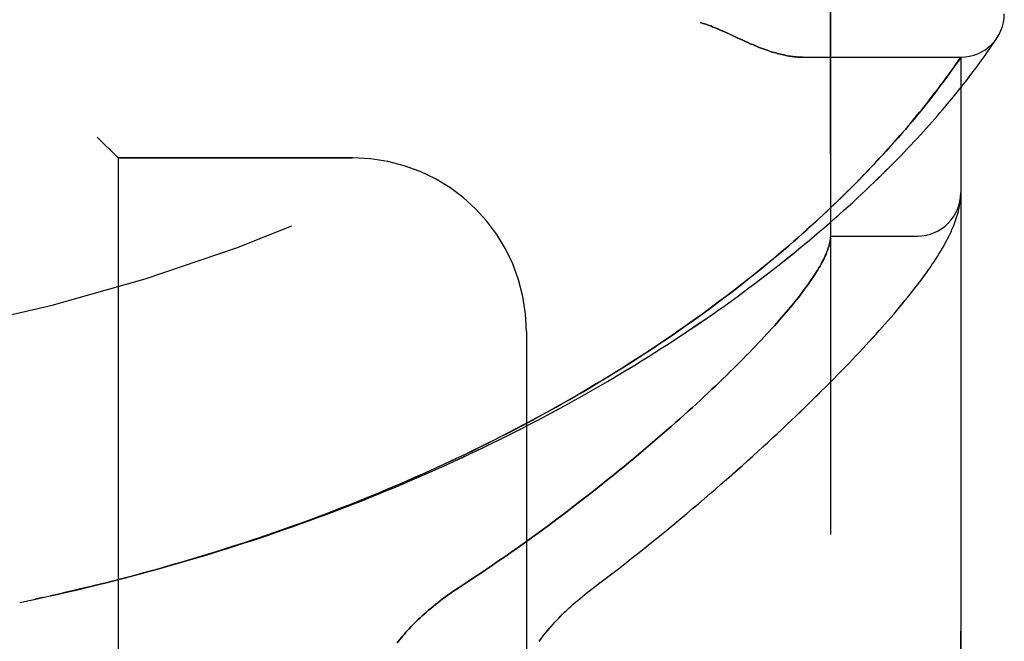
# Model space of a CAD drawing. Header units: inches. Extents: x 0 to 193, y 0 to 125.
# Tile 265 of 278: x 102.199 to 103.616, y 69.645 to 70.54. Entities that reach past the tile are written whole.
import ezdxf

# ---------------------------------------------------------------- set-up
doc = ezdxf.new("R2010")
doc.units = ezdxf.units.IN
doc.header["$LTSCALE"] = 10.635988
doc.header["$MEASUREMENT"] = 0
doc.linetypes.add('HIDDEN', pattern=[0.2, 0.1, -0.1])
doc.layers.add('LEFTHAND_DOOR_ASSEMBLY', color=7, linetype='CONTINUOUS')
doc.layers.add('RIGHTHAND_DOOR_ASSEMBLY', color=7, linetype='CONTINUOUS')

msp = doc.modelspace()

# ---------------------------------------------------------------- linework, layer by layer
at = {"layer": 'LEFTHAND_DOOR_ASSEMBLY', "color": 8, "linetype": 'HIDDEN'}
for p, q in [((103.3656, 68.2194), (103.3656, 70.8619)), ((103.6038, 70.5116), (103.6058, 70.5146)), ((103.6055, 70.5142), (103.6052, 70.5137)), ((103.6055, 70.5142), (103.6058, 70.5146)), ((103.2311, 70.5137), (103.2393, 70.51)), ((103.595, 70.4984), (103.5978, 70.5025)), ((103.5978, 70.5025), (103.6001, 70.5059)), ((103.6001, 70.5059), (103.602, 70.5087)), ((103.602, 70.5087), (103.6038, 70.5116)), ((103.3251, 70.4857), (103.5531, 70.4857)), ((103.5477, 70.4778), (103.5531, 70.4857)), ((103.5531, 68.5957), (103.5531, 70.4857)), ((103.5851, 70.4842), (103.588, 70.4882)), ((103.588, 70.4882), (103.5906, 70.4919)), ((103.5906, 70.4919), (103.5929, 70.4953)), ((103.5929, 70.4953), (103.595, 70.4984)), ((103.5418, 70.4694), (103.5446, 70.4733)), ((103.5446, 70.4733), (103.5477, 70.4778)), ((103.5749, 70.4702), (103.5786, 70.4752)), ((103.5786, 70.4752), (103.582, 70.4799)), ((103.582, 70.4799), (103.5851, 70.4842)), ((103.5316, 70.4553), (103.5353, 70.4603)), ((103.5353, 70.4603), (103.5387, 70.465)), ((103.5387, 70.465), (103.5418, 70.4694)), ((103.562, 70.4532), (103.5667, 70.4592)), ((103.5667, 70.4592), (103.571, 70.4649)), ((103.571, 70.4649), (103.5749, 70.4702)), ((103.519, 70.4383), (103.5235, 70.4443)), ((103.5235, 70.4443), (103.5277, 70.4499)), ((103.5277, 70.4499), (103.5316, 70.4553)), ((103.5517, 70.4401), (103.5571, 70.4468)), ((103.5571, 70.4468), (103.562, 70.4532)), ((103.5091, 70.4255), (103.5125, 70.4299)), ((103.5125, 70.4299), (103.5158, 70.4342)), ((103.5158, 70.4342), (103.519, 70.4383)), ((103.546, 70.433), (103.5517, 70.4401)), ((103.4978, 70.4114), (103.5017, 70.4162)), ((103.5017, 70.4162), (103.5055, 70.4209)), ((103.5055, 70.4209), (103.5091, 70.4255)), ((103.4851, 70.3958), (103.4895, 70.4012)), ((103.4895, 70.4012), (103.4938, 70.4063)), ((103.4938, 70.4063), (103.4978, 70.4114)), ((103.4757, 70.3846), (103.4805, 70.3903)), ((103.4805, 70.3903), (103.4851, 70.3958)), ((103.46, 70.3665), (103.4654, 70.3727)), ((103.4654, 70.3727), (103.4707, 70.3788)), ((103.4707, 70.3788), (103.4757, 70.3846)), ((102.3106, 70.3707), (102.3406, 70.3407)), ((103.4484, 70.3535), (103.4543, 70.3601)), ((103.4543, 70.3601), (103.46, 70.3665)), ((103.4356, 70.3396), (103.4421, 70.3466)), ((103.4421, 70.3466), (103.4484, 70.3535)), ((102.3406, 70.3407), (102.3406, 68.7407)), ((102.6781, 70.3407), (102.3406, 70.3407)), ((103.4217, 70.3248), (103.4288, 70.3323)), ((103.4288, 70.3323), (103.4356, 70.3396)), ((103.5521, 70.2772), (103.5522, 70.2779)), ((103.5522, 70.2779), (103.5523, 70.2787)), ((103.5523, 70.2787), (103.5524, 70.2794)), ((103.5524, 70.2794), (103.5525, 70.2801)), ((103.5525, 70.2807), (103.5526, 70.2814)), ((103.5525, 70.2801), (103.5525, 70.2807)), ((103.5526, 70.2814), (103.5527, 70.2821)), ((103.5527, 70.2821), (103.5528, 70.2828)), ((103.5528, 70.2834), (103.5529, 70.2841)), ((103.5528, 70.2828), (103.5528, 70.2834)), ((103.5529, 70.2848), (103.553, 70.2855)), ((103.5529, 70.2841), (103.5529, 70.2848)), ((103.3656, 70.2282), (103.4906, 70.2282)), ((102.9281, 70.0907), (102.9281, 68.9907)), ((102.2213, 69.7054), (102.2338, 69.7081)), ((102.1991, 69.7007), (102.2106, 69.7031)), ((102.2102, 69.703), (102.2222, 69.7056))]:
    msp.add_line(p, q, dxfattribs=at)
for points in [[(103.1781, 70.5357), (103.1801, 70.5351), (103.1822, 70.5344), (103.1843, 70.5338), (103.1864, 70.533), (103.1886, 70.5323), (103.1909, 70.5315), (103.1932, 70.5306), (103.1957, 70.5296), (103.1984, 70.5286), (103.2012, 70.5274), (103.2041, 70.5261), (103.2073, 70.5247), (103.2107, 70.5232), (103.2144, 70.5215)], [(103.2144, 70.5215), (103.2224, 70.5178), (103.2311, 70.5137)], [(103.2393, 70.51), (103.2431, 70.5083), (103.2467, 70.5066), (103.2502, 70.5051), (103.2536, 70.5037), (103.2568, 70.5023), (103.2599, 70.501), (103.263, 70.4998), (103.2659, 70.4987), (103.2687, 70.4976), (103.2715, 70.4966), (103.2742, 70.4957), (103.2768, 70.4948), (103.2794, 70.4939), (103.2819, 70.4931), (103.2843, 70.4924), (103.2867, 70.4917), (103.289, 70.4911), (103.2913, 70.4905), (103.2935, 70.4899), (103.2957, 70.4894), (103.2978, 70.4889), (103.2999, 70.4884), (103.3019, 70.488), (103.3039, 70.4877), (103.3059, 70.4873), (103.3078, 70.487), (103.3097, 70.4867), (103.3115, 70.4865), (103.3133, 70.4863), (103.3151, 70.4861), (103.3168, 70.486), (103.3186, 70.4859), (103.3202, 70.4858), (103.3219, 70.4857), (103.3235, 70.4857), (103.3251, 70.4857)], [(102.2325, 69.7078), (102.2454, 69.7106), (102.257, 69.7133), (102.2686, 69.7159), (102.2802, 69.7186), (102.2918, 69.7214), (102.3034, 69.7242), (102.315, 69.727), (102.3265, 69.7299), (102.3381, 69.7329), (102.3497, 69.7358), (102.3613, 69.7389), (102.3729, 69.742), (102.3844, 69.7451), (102.396, 69.7483), (102.4075, 69.7515), (102.4191, 69.7548), (102.4306, 69.7581), (102.4421, 69.7615), (102.4537, 69.7649), (102.4652, 69.7683), (102.4767, 69.7719), (102.4882, 69.7754), (102.4996, 69.779), (102.5111, 69.7827), (102.5226, 69.7864), (102.534, 69.7901), (102.5454, 69.7939), (102.5569, 69.7978), (102.5683, 69.8017), (102.5796, 69.8056), (102.591, 69.8096), (102.6024, 69.8137), (102.6137, 69.8177), (102.625, 69.8219), (102.6363, 69.8261), (102.6476, 69.8303), (102.6589, 69.8346), (102.6701, 69.8389), (102.6814, 69.8433), (102.6926, 69.8477), (102.7037, 69.8522), (102.7149, 69.8567), (102.726, 69.8613), (102.7371, 69.8659), (102.7482, 69.8705), (102.7593, 69.8752), (102.7703, 69.88), (102.7813, 69.8848), (102.7923, 69.8896), (102.8032, 69.8945), (102.8141, 69.8995), (102.825, 69.9044), (102.8359, 69.9095), (102.8467, 69.9145), (102.8575, 69.9197), (102.8682, 69.9248), (102.8789, 69.93), (102.8896, 69.9353), (102.9002, 69.9406), (102.9108, 69.9459), (102.9214, 69.9513), (102.9319, 69.9567), (102.9424, 69.9621), (102.9528, 69.9676), (102.9632, 69.9732), (102.9736, 69.9788), (102.9839, 69.9844), (102.9941, 69.99), (103.0043, 69.9957), (103.0145, 70.0014), (103.0246, 70.0072), (103.0346, 70.013), (103.0446, 70.0188), (103.0545, 70.0247), (103.0644, 70.0306), (103.0743, 70.0365), (103.084, 70.0425), (103.0937, 70.0485), (103.1034, 70.0545), (103.113, 70.0605), (103.1225, 70.0666), (103.1319, 70.0727), (103.1413, 70.0788), (103.1506, 70.0849), (103.1599, 70.0911), (103.169, 70.0973), (103.1781, 70.1035), (103.1872, 70.1097), (103.1961, 70.1159), (103.205, 70.1221), (103.2138, 70.1284), (103.2225, 70.1346), (103.2311, 70.1409), (103.2397, 70.1472), (103.2481, 70.1535), (103.2565, 70.1597), (103.2648, 70.166), (103.273, 70.1723), (103.2811, 70.1786), (103.2891, 70.1848), (103.297, 70.1911), (103.3049, 70.1973), (103.3126, 70.2036), (103.3202, 70.2098), (103.3278, 70.216), (103.3352, 70.2222), (103.3426, 70.2284), (103.3498, 70.2345), (103.3569, 70.2407), (103.364, 70.2468), (103.3709, 70.2528), (103.3777, 70.2588), (103.3844, 70.2648), (103.391, 70.2708), (103.3975, 70.2767), (103.4039, 70.2826), (103.4101, 70.2884), (103.4163, 70.2942), (103.4223, 70.2999), (103.4282, 70.3056), (103.4341, 70.3113), (103.4398, 70.3168), (103.4453, 70.3224), (103.4508, 70.3278), (103.4562, 70.3332), (103.4614, 70.3385), (103.4665, 70.3438), (103.4715, 70.349), (103.4764, 70.3541), (103.4812, 70.3592), (103.4859, 70.3642), (103.4905, 70.3691), (103.4949, 70.3739), (103.4993, 70.3787), (103.5035, 70.3833), (103.5076, 70.3879), (103.5116, 70.3925), (103.5155, 70.3969), (103.5193, 70.4012), (103.523, 70.4055), (103.5266, 70.4097), (103.5301, 70.4138), (103.5335, 70.4178), (103.5368, 70.4218), (103.54, 70.4256), (103.546, 70.433)], [(102.2436, 69.7103), (102.2547, 69.7128), (102.2659, 69.7153), (102.277, 69.7179), (102.2881, 69.7205), (102.2992, 69.7232), (102.3103, 69.7259), (102.3214, 69.7287), (102.3326, 69.7315), (102.3437, 69.7344), (102.3548, 69.7373), (102.3658, 69.7402), (102.3769, 69.7432), (102.388, 69.7462), (102.3991, 69.7493), (102.4101, 69.7524), (102.4212, 69.7556), (102.4322, 69.7588), (102.4433, 69.7621), (102.4543, 69.7654), (102.4653, 69.7687), (102.4763, 69.7721), (102.4873, 69.7755), (102.4983, 69.779), (102.5093, 69.7825), (102.5202, 69.7861), (102.5312, 69.7897), (102.5421, 69.7934), (102.553, 69.7971), (102.564, 69.8008), (102.5748, 69.8046), (102.5857, 69.8085), (102.5966, 69.8123), (102.6074, 69.8163), (102.6182, 69.8202), (102.629, 69.8243), (102.6398, 69.8283), (102.6506, 69.8325), (102.6613, 69.8366), (102.6721, 69.8408), (102.6828, 69.8451), (102.6935, 69.8494), (102.7041, 69.8537), (102.7147, 69.8581), (102.7254, 69.8625), (102.7359, 69.867), (102.7465, 69.8715), (102.757, 69.8761), (102.7676, 69.8807), (102.778, 69.8854), (102.7885, 69.8901), (102.7989, 69.8948), (102.8093, 69.8996), (102.8197, 69.9044), (102.83, 69.9093), (102.8403, 69.9142), (102.8506, 69.9192), (102.8608, 69.9242), (102.871, 69.9292), (102.8812, 69.9343), (102.8913, 69.9394), (102.9014, 69.9446), (102.9114, 69.9498), (102.9214, 69.9551), (102.9314, 69.9604), (102.9413, 69.9657), (102.9512, 69.9711), (102.9611, 69.9765), (102.9709, 69.9819), (102.9806, 69.9874), (102.9903, 69.993), (103, 69.9985), (103.0096, 70.0041), (103.0191, 70.0098), (103.0286, 70.0154), (103.0381, 70.0211), (103.0475, 70.0268), (103.0568, 70.0326), (103.0661, 70.0384), (103.0753, 70.0442), (103.0845, 70.0501), (103.0936, 70.056), (103.1027, 70.0619), (103.1117, 70.0678), (103.1206, 70.0738), (103.1295, 70.0797), (103.1383, 70.0857), (103.147, 70.0918), (103.1556, 70.0978), (103.1642, 70.1039), (103.1727, 70.1099), (103.1812, 70.116), (103.1895, 70.1221), (103.1978, 70.1282), (103.206, 70.1344), (103.2142, 70.1405), (103.2222, 70.1466), (103.2302, 70.1528), (103.238, 70.1589), (103.2458, 70.165), (103.2535, 70.1712), (103.2612, 70.1773), (103.2687, 70.1834), (103.2761, 70.1895), (103.2835, 70.1957), (103.2907, 70.2017), (103.2979, 70.2078), (103.3049, 70.2138), (103.3117, 70.2198), (103.3184, 70.2257), (103.325, 70.2314), (103.3313, 70.2371), (103.3375, 70.2427), (103.3434, 70.2481), (103.3492, 70.2534), (103.3548, 70.2586), (103.3602, 70.2636), (103.3654, 70.2686), (103.3705, 70.2734), (103.3754, 70.2782), (103.3802, 70.2828), (103.3849, 70.2874), (103.3894, 70.2919), (103.3939, 70.2963), (103.3982, 70.3006), (103.4023, 70.3048), (103.4064, 70.3089), (103.4104, 70.313), (103.4142, 70.317), (103.4217, 70.3248)], [(103.553, 70.2855), (103.553, 70.2859), (103.553, 70.2863), (103.553, 70.2866), (103.553, 70.287), (103.553, 70.2874), (103.5531, 70.2877), (103.5531, 70.2881), (103.5531, 70.2885), (103.5531, 70.2888), (103.5531, 70.2892), (103.5531, 70.2896), (103.5531, 70.2899)], [(103.0189, 69.7175), (103.0319, 69.7273), (103.0414, 69.7346), (103.0509, 69.7419), (103.0604, 69.7492), (103.0697, 69.7565), (103.079, 69.7638), (103.0882, 69.7711), (103.0973, 69.7784), (103.1063, 69.7856), (103.1153, 69.7929), (103.1241, 69.8001), (103.1329, 69.8073), (103.1416, 69.8145), (103.1502, 69.8216), (103.1587, 69.8288), (103.1672, 69.8359), (103.1755, 69.8429), (103.1837, 69.85), (103.1919, 69.857), (103.1999, 69.8639), (103.2079, 69.8708), (103.2158, 69.8777), (103.2235, 69.8846), (103.2312, 69.8913), (103.2388, 69.8981), (103.2463, 69.9048), (103.2536, 69.9115), (103.2609, 69.9181), (103.2681, 69.9246), (103.2752, 69.9311), (103.2822, 69.9376), (103.2891, 69.944), (103.2959, 69.9504), (103.3026, 69.9567), (103.3092, 69.9629), (103.3157, 69.9691), (103.3221, 69.9753), (103.3285, 69.9814), (103.3347, 69.9874), (103.3408, 69.9934), (103.3469, 69.9993), (103.3528, 70.0052), (103.3587, 70.011), (103.3644, 70.0168), (103.3701, 70.0225), (103.3757, 70.0282), (103.3811, 70.0338), (103.3865, 70.0393), (103.3918, 70.0448), (103.397, 70.0503), (103.4022, 70.0557), (103.4072, 70.061), (103.4122, 70.0663), (103.417, 70.0715), (103.4218, 70.0767), (103.4265, 70.0818), (103.4311, 70.0869), (103.4356, 70.092), (103.44, 70.0969), (103.4444, 70.1019), (103.4487, 70.1068), (103.4529, 70.1116), (103.457, 70.1164), (103.461, 70.1212), (103.465, 70.1259), (103.4688, 70.1305), (103.4726, 70.1352), (103.4764, 70.1397), (103.48, 70.1443), (103.4836, 70.1488), (103.4871, 70.1533), (103.4906, 70.1578), (103.4939, 70.1623), (103.4972, 70.1667), (103.5004, 70.171), (103.5035, 70.1753), (103.5064, 70.1794), (103.5093, 70.1835), (103.5119, 70.1875), (103.5145, 70.1913), (103.517, 70.195), (103.5193, 70.1987), (103.5215, 70.2022), (103.5236, 70.2057), (103.5257, 70.2091), (103.5276, 70.2124), (103.5294, 70.2157), (103.5312, 70.2189), (103.5329, 70.2221), (103.5345, 70.2252), (103.5361, 70.2283), (103.5376, 70.2313), (103.539, 70.2344), (103.5403, 70.2374), (103.5416, 70.2403), (103.5428, 70.2433), (103.5439, 70.2462), (103.545, 70.2491), (103.546, 70.2521), (103.547, 70.255), (103.5479, 70.2578), (103.5487, 70.2607), (103.5495, 70.2636), (103.5501, 70.2664), (103.5507, 70.2692), (103.5513, 70.2719), (103.5517, 70.2746), (103.5521, 70.2772)], [(103.3654, 70.2241), (103.3652, 70.2223), (103.3649, 70.2205), (103.3645, 70.2187), (103.3641, 70.2168), (103.3636, 70.2148), (103.3631, 70.2129), (103.3624, 70.2108), (103.3617, 70.2087), (103.3609, 70.2066), (103.36, 70.2044), (103.3591, 70.2021), (103.3581, 70.1998), (103.357, 70.1975), (103.3559, 70.1951), (103.3546, 70.1927), (103.3533, 70.1902), (103.3519, 70.1876), (103.3505, 70.185), (103.3489, 70.1824), (103.3473, 70.1797), (103.3456, 70.1769), (103.3439, 70.1741), (103.342, 70.1713), (103.3401, 70.1684), (103.3381, 70.1654), (103.336, 70.1624), (103.3339, 70.1593), (103.3316, 70.1562), (103.3293, 70.153), (103.3269, 70.1498), (103.3244, 70.1465), (103.3219, 70.1432), (103.3193, 70.1398), (103.3165, 70.1364), (103.3137, 70.1329), (103.3109, 70.1293), (103.3079, 70.1257), (103.3048, 70.1221), (103.3017, 70.1184), (103.2985, 70.1146), (103.2952, 70.1108), (103.2918, 70.1069), (103.2884, 70.103), (103.2848, 70.099), (103.2812, 70.0949), (103.2774, 70.0908), (103.2736, 70.0867), (103.2697, 70.0825), (103.2657, 70.0782), (103.2616, 70.0739), (103.2575, 70.0695), (103.2532, 70.0651), (103.2489, 70.0606), (103.2444, 70.056), (103.2399, 70.0514), (103.2353, 70.0468), (103.2306, 70.0421), (103.2258, 70.0373), (103.2209, 70.0325), (103.2159, 70.0276), (103.2108, 70.0227), (103.2057, 70.0177), (103.2004, 70.0127), (103.195, 70.0076), (103.1896, 70.0025), (103.184, 69.9973), (103.1784, 69.9921), (103.1727, 69.9868), (103.1668, 69.9815), (103.1609, 69.9761), (103.1549, 69.9707), (103.1488, 69.9652), (103.1426, 69.9597), (103.1363, 69.9541), (103.1299, 69.9485), (103.1234, 69.9428), (103.1168, 69.9371), (103.1101, 69.9314), (103.1033, 69.9256), (103.0964, 69.9198), (103.0895, 69.9139), (103.0824, 69.908), (103.0753, 69.9021), (103.068, 69.8961), (103.0607, 69.8901), (103.0533, 69.8841), (103.0458, 69.878), (103.0382, 69.8719), (103.0305, 69.8658), (103.0227, 69.8597), (103.0149, 69.8535), (103.0069, 69.8474), (102.9989, 69.8412), (102.9908, 69.835), (102.9827, 69.8288), (102.9744, 69.8225), (102.9661, 69.8163), (102.9577, 69.8101), (102.9492, 69.8039), (102.9407, 69.7976), (102.932, 69.7914), (102.9234, 69.7852), (102.9146, 69.779), (102.9058, 69.7728), (102.897, 69.7666), (102.8881, 69.7604), (102.8792, 69.7543), (102.8702, 69.7482), (102.8611, 69.7421), (102.852, 69.7361), (102.8429, 69.7301), (102.8298, 69.7215)], [(103.3656, 70.2272), (103.3656, 70.2269), (103.3656, 70.2266), (103.3656, 70.2262), (103.3655, 70.2259), (103.3655, 70.2255), (103.3655, 70.2251), (103.3654, 70.2246), (103.3654, 70.2241)], [(102.8298, 69.7215), (102.826, 69.7189), (102.8222, 69.7163), (102.8184, 69.7137), (102.8147, 69.711), (102.811, 69.7083), (102.8074, 69.7057), (102.8039, 69.703), (102.8005, 69.7003), (102.7971, 69.6976), (102.7937, 69.6948), (102.7905, 69.6921), (102.7873, 69.6894), (102.7842, 69.6867), (102.7812, 69.684), (102.7782, 69.6813), (102.7753, 69.6786), (102.7725, 69.676), (102.7697, 69.6733), (102.767, 69.6707), (102.7644, 69.668), (102.7619, 69.6654), (102.7595, 69.6628), (102.7571, 69.6602), (102.7548, 69.6577), (102.7525, 69.6551), (102.7504, 69.6526), (102.7483, 69.6501), (102.7462, 69.6476), (102.7442, 69.6451), (102.7423, 69.6427)], [(102.9462, 69.6445), (102.9482, 69.6472), (102.9502, 69.6499), (102.9524, 69.6526), (102.9546, 69.6554), (102.9568, 69.6582), (102.9591, 69.6609), (102.9615, 69.6638), (102.964, 69.6666), (102.9665, 69.6694), (102.9691, 69.6722), (102.9718, 69.6751), (102.9745, 69.678), (102.9773, 69.6808), (102.9802, 69.6837), (102.9831, 69.6866), (102.9861, 69.6894), (102.9892, 69.6923), (102.9923, 69.6952), (102.9955, 69.698), (102.9987, 69.7009), (103.0019, 69.7037), (103.0052, 69.7065), (103.0086, 69.7093), (103.012, 69.712), (103.0154, 69.7148), (103.0189, 69.7175)]]:
    msp.add_lwpolyline(points, dxfattribs=at)
for centre, radius, start, end in [((101.5531, 72.8158), 2.7751, 270, 316.1116), ((103.5531, 70.5482), 0.0625, 270, 360), ((102.6781, 70.0907), 0.25, 0, 90), ((103.4906, 70.2907), 0.0625, 270, 360)]:
    msp.add_arc(centre, radius, start, end, dxfattribs=at)
at = {"layer": 'RIGHTHAND_DOOR_ASSEMBLY', "color": 8, "linetype": 'HIDDEN'}
for p, q in [((103.3656, 70.8619), (103.3656, 68.2194)), ((103.2311, 70.5137), (103.2144, 70.5215)), ((103.6038, 70.5116), (103.6055, 70.5142)), ((103.2393, 70.51), (103.2311, 70.5137)), ((103.595, 70.4984), (103.5978, 70.5025)), ((103.5978, 70.5025), (103.6001, 70.5059)), ((103.6001, 70.5059), (103.602, 70.5087)), ((103.602, 70.5087), (103.6038, 70.5116)), ((103.3251, 70.4857), (103.5531, 70.4857)), ((103.5531, 70.4857), (103.549, 70.4797)), ((103.5531, 70.4857), (103.5531, 68.5957)), ((103.5851, 70.4842), (103.588, 70.4882)), ((103.588, 70.4882), (103.5906, 70.4919)), ((103.5906, 70.4919), (103.5929, 70.4953)), ((103.5929, 70.4953), (103.595, 70.4984)), ((103.5462, 70.4757), (103.5427, 70.4707)), ((103.549, 70.4797), (103.5462, 70.4757)), ((103.5749, 70.4702), (103.5786, 70.4752)), ((103.5786, 70.4752), (103.582, 70.4799)), ((103.582, 70.4799), (103.5851, 70.4842)), ((103.5364, 70.4619), (103.5329, 70.457)), ((103.5397, 70.4665), (103.5364, 70.4619)), ((103.5427, 70.4707), (103.5397, 70.4665)), ((103.562, 70.4532), (103.5667, 70.4592)), ((103.5667, 70.4592), (103.571, 70.4649)), ((103.571, 70.4649), (103.5749, 70.4702)), ((103.5249, 70.4462), (103.5205, 70.4404)), ((103.529, 70.4517), (103.5249, 70.4462)), ((103.5329, 70.457), (103.529, 70.4517)), ((103.5517, 70.4401), (103.5571, 70.4468)), ((103.5571, 70.4468), (103.562, 70.4532)), ((103.5142, 70.4321), (103.5108, 70.4277)), ((103.5174, 70.4363), (103.5142, 70.4321)), ((103.5205, 70.4404), (103.5174, 70.4363)), ((103.546, 70.433), (103.5517, 70.4401)), ((103.5036, 70.4186), (103.4998, 70.4138)), ((103.5073, 70.4232), (103.5036, 70.4186)), ((103.5108, 70.4277), (103.5073, 70.4232)), ((103.4917, 70.4038), (103.4874, 70.3986)), ((103.4958, 70.4089), (103.4917, 70.4038)), ((103.4998, 70.4138), (103.4958, 70.4089)), ((103.4782, 70.3876), (103.4733, 70.3818)), ((103.4829, 70.3932), (103.4782, 70.3876)), ((103.4874, 70.3986), (103.4829, 70.3932)), ((103.4682, 70.3759), (103.4628, 70.3697)), ((103.4733, 70.3818), (103.4682, 70.3759)), ((102.3406, 70.3407), (102.3106, 70.3707)), ((103.4573, 70.3634), (103.4515, 70.3569)), ((103.4628, 70.3697), (103.4573, 70.3634)), ((103.4454, 70.3502), (103.4391, 70.3433)), ((103.4515, 70.3569), (103.4454, 70.3502)), ((102.3406, 70.3407), (102.3406, 68.7407)), ((102.3406, 70.3407), (102.6781, 70.3407)), ((103.4324, 70.3361), (103.4255, 70.3287)), ((103.4391, 70.3433), (103.4324, 70.3361)), ((103.5521, 70.2772), (103.5522, 70.2779)), ((103.5522, 70.2779), (103.5523, 70.2787)), ((103.5523, 70.2787), (103.5524, 70.2794)), ((103.5524, 70.2794), (103.5525, 70.2801)), ((103.5525, 70.2801), (103.5525, 70.2808)), ((103.5527, 70.2824), (103.5528, 70.2831)), ((103.5527, 70.2818), (103.5527, 70.2824)), ((103.5528, 70.2838), (103.5529, 70.2845)), ((103.5528, 70.2831), (103.5528, 70.2838)), ((103.5529, 70.2845), (103.5529, 70.2852)), ((103.3656, 70.2282), (103.4906, 70.2282)), ((102.9281, 70.0907), (102.9281, 68.9907)), ((102.2325, 69.7078), (102.2214, 69.7054)), ((102.1991, 69.7007), (102.2106, 69.7031))]:
    msp.add_line(p, q, dxfattribs=at)
for points in [[(103.2144, 70.5215), (103.2108, 70.5232), (103.2073, 70.5247), (103.2042, 70.5261), (103.2012, 70.5274), (103.1984, 70.5286), (103.1957, 70.5296), (103.1932, 70.5306), (103.1909, 70.5315), (103.1886, 70.5323), (103.1864, 70.533), (103.1843, 70.5338), (103.1822, 70.5344), (103.1801, 70.5351), (103.1781, 70.5357)], [(103.3251, 70.4857), (103.3235, 70.4857), (103.3219, 70.4857), (103.3202, 70.4858), (103.3186, 70.4859), (103.3168, 70.486), (103.3151, 70.4861), (103.3133, 70.4863), (103.3115, 70.4865), (103.3097, 70.4867), (103.3078, 70.487), (103.3059, 70.4873), (103.3039, 70.4877), (103.3019, 70.488), (103.2999, 70.4884), (103.2978, 70.4889), (103.2957, 70.4894), (103.2935, 70.4899), (103.2913, 70.4905), (103.289, 70.4911), (103.2867, 70.4917), (103.2843, 70.4924), (103.2819, 70.4931), (103.2794, 70.4939), (103.2768, 70.4948), (103.2742, 70.4957), (103.2715, 70.4966), (103.2688, 70.4976), (103.2659, 70.4987), (103.263, 70.4998), (103.2599, 70.501), (103.2568, 70.5023), (103.2536, 70.5037), (103.2502, 70.5051), (103.2467, 70.5066), (103.2431, 70.5083), (103.2393, 70.51)], [(102.2325, 69.7078), (102.2454, 69.7106), (102.257, 69.7133), (102.2686, 69.7159), (102.2802, 69.7186), (102.2918, 69.7214), (102.3034, 69.7242), (102.3149, 69.727), (102.3265, 69.7299), (102.3381, 69.7329), (102.3497, 69.7358), (102.3613, 69.7389), (102.3728, 69.742), (102.3844, 69.7451), (102.396, 69.7483), (102.4075, 69.7515), (102.4191, 69.7548), (102.4306, 69.7581), (102.4421, 69.7615), (102.4536, 69.7649), (102.4652, 69.7683), (102.4767, 69.7718), (102.4881, 69.7754), (102.4996, 69.779), (102.5111, 69.7827), (102.5226, 69.7864), (102.534, 69.7901), (102.5454, 69.7939), (102.5568, 69.7978), (102.5682, 69.8017), (102.5796, 69.8056), (102.591, 69.8096), (102.6024, 69.8137), (102.6137, 69.8177), (102.625, 69.8219), (102.6363, 69.8261), (102.6476, 69.8303), (102.6589, 69.8346), (102.6701, 69.8389), (102.6813, 69.8433), (102.6925, 69.8477), (102.7037, 69.8522), (102.7149, 69.8567), (102.726, 69.8613), (102.7371, 69.8659), (102.7482, 69.8705), (102.7593, 69.8752), (102.7703, 69.88), (102.7813, 69.8848), (102.7923, 69.8896), (102.8032, 69.8945), (102.8141, 69.8995), (102.825, 69.9044), (102.8358, 69.9095), (102.8467, 69.9145), (102.8574, 69.9196), (102.8682, 69.9248), (102.8789, 69.93), (102.8896, 69.9353), (102.9002, 69.9405), (102.9108, 69.9459), (102.9214, 69.9513), (102.9319, 69.9567), (102.9424, 69.9621), (102.9528, 69.9676), (102.9632, 69.9732), (102.9735, 69.9787), (102.9838, 69.9844), (102.9941, 69.99), (103.0043, 69.9957), (103.0144, 70.0014), (103.0245, 70.0072), (103.0346, 70.013), (103.0446, 70.0188), (103.0545, 70.0247), (103.0644, 70.0306), (103.0742, 70.0365), (103.084, 70.0425), (103.0937, 70.0484), (103.1033, 70.0545), (103.1129, 70.0605), (103.1224, 70.0666), (103.1319, 70.0727), (103.1413, 70.0788), (103.1506, 70.0849), (103.1598, 70.0911), (103.169, 70.0972), (103.1781, 70.1034), (103.1871, 70.1097), (103.1961, 70.1159), (103.205, 70.1221), (103.2138, 70.1284), (103.2225, 70.1346), (103.2311, 70.1409), (103.2397, 70.1472), (103.2481, 70.1534), (103.2565, 70.1597), (103.2648, 70.166), (103.273, 70.1723), (103.2811, 70.1785), (103.2891, 70.1848), (103.297, 70.1911), (103.3048, 70.1973), (103.3126, 70.2035), (103.3202, 70.2098), (103.3278, 70.216), (103.3352, 70.2222), (103.3425, 70.2284), (103.3498, 70.2345), (103.3569, 70.2406), (103.3639, 70.2467), (103.3709, 70.2528), (103.3777, 70.2588), (103.3844, 70.2648), (103.391, 70.2708), (103.3975, 70.2767), (103.4038, 70.2826), (103.4101, 70.2884), (103.4162, 70.2942), (103.4223, 70.2999), (103.4282, 70.3056), (103.434, 70.3112), (103.4397, 70.3168), (103.4453, 70.3223), (103.4508, 70.3278), (103.4561, 70.3332), (103.4614, 70.3385), (103.4665, 70.3438), (103.4715, 70.349), (103.4764, 70.3541), (103.4812, 70.3592), (103.4859, 70.3641), (103.4905, 70.369), (103.4949, 70.3739), (103.4993, 70.3786), (103.5035, 70.3833), (103.5076, 70.3879), (103.5116, 70.3924), (103.5155, 70.3969), (103.5193, 70.4012), (103.523, 70.4055), (103.5266, 70.4097), (103.5301, 70.4138), (103.5335, 70.4178), (103.5368, 70.4217), (103.54, 70.4256), (103.546, 70.433)], [(103.4255, 70.3287), (103.4182, 70.3211), (103.4144, 70.3172), (103.4106, 70.3132), (103.4066, 70.3091), (103.4025, 70.305), (103.3984, 70.3008), (103.3941, 70.2965), (103.3897, 70.2921), (103.3851, 70.2876), (103.3805, 70.2831), (103.3757, 70.2784), (103.3708, 70.2737), (103.3657, 70.2689), (103.3605, 70.2639), (103.3551, 70.2589), (103.3495, 70.2537), (103.3438, 70.2484), (103.3379, 70.243), (103.3317, 70.2375), (103.3254, 70.2318), (103.3189, 70.2261), (103.3122, 70.2202), (103.3054, 70.2142), (103.2984, 70.2082), (103.2912, 70.2022), (103.284, 70.1961), (103.2766, 70.19), (103.2692, 70.1838), (103.2617, 70.1777), (103.2541, 70.1716), (103.2464, 70.1654), (103.2386, 70.1593), (103.2307, 70.1532), (103.2227, 70.147), (103.2147, 70.1409), (103.2065, 70.1347), (103.1983, 70.1286), (103.19, 70.1225), (103.1817, 70.1164), (103.1732, 70.1103), (103.1647, 70.1042), (103.1561, 70.0982), (103.1475, 70.0921), (103.1388, 70.0861), (103.13, 70.0801), (103.1211, 70.0741), (103.1122, 70.0681), (103.1032, 70.0622), (103.0941, 70.0563), (103.085, 70.0504), (103.0758, 70.0445), (103.0666, 70.0387), (103.0573, 70.0329), (103.048, 70.0271), (103.0386, 70.0214), (103.0291, 70.0157), (103.0196, 70.01), (103.01, 70.0044), (103.0004, 69.9988), (102.9908, 69.9932), (102.9811, 69.9877), (102.9713, 69.9822), (102.9615, 69.9767), (102.9517, 69.9713), (102.9418, 69.966), (102.9318, 69.9606), (102.9219, 69.9553), (102.9118, 69.9501), (102.9018, 69.9448), (102.8917, 69.9397), (102.8816, 69.9345), (102.8714, 69.9294), (102.8612, 69.9244), (102.851, 69.9194), (102.8407, 69.9144), (102.8304, 69.9095), (102.82, 69.9046), (102.8097, 69.8998), (102.7993, 69.895), (102.7889, 69.8902), (102.7784, 69.8855), (102.7679, 69.8809), (102.7574, 69.8762), (102.7468, 69.8717), (102.7363, 69.8671), (102.7257, 69.8627), (102.7151, 69.8582), (102.7044, 69.8538), (102.6938, 69.8495), (102.6831, 69.8452), (102.6724, 69.8409), (102.6616, 69.8367), (102.6509, 69.8326), (102.6401, 69.8284), (102.6293, 69.8244), (102.6185, 69.8203), (102.6077, 69.8164), (102.5968, 69.8124), (102.586, 69.8085), (102.5751, 69.8047), (102.5642, 69.8009), (102.5533, 69.7971), (102.5423, 69.7934), (102.5314, 69.7898), (102.5205, 69.7862), (102.5095, 69.7826), (102.4985, 69.7791), (102.4875, 69.7756), (102.4765, 69.7721), (102.4655, 69.7687), (102.4545, 69.7654), (102.4434, 69.7621), (102.4324, 69.7588), (102.4213, 69.7556), (102.4103, 69.7525), (102.3992, 69.7493), (102.3881, 69.7463), (102.377, 69.7432), (102.366, 69.7402), (102.3549, 69.7373), (102.3437, 69.7344), (102.3326, 69.7315), (102.3215, 69.7287), (102.3104, 69.726), (102.2993, 69.7232), (102.2882, 69.7206), (102.277, 69.7179), (102.2659, 69.7153), (102.2548, 69.7128), (102.2436, 69.7103)], [(103.5529, 70.2852), (103.553, 70.2855), (103.553, 70.2859), (103.553, 70.2863), (103.553, 70.2866), (103.553, 70.287), (103.553, 70.2874), (103.5531, 70.2877), (103.5531, 70.2881), (103.5531, 70.2885), (103.5531, 70.2889), (103.5531, 70.2892), (103.5531, 70.2896)], [(103.0189, 69.7175), (103.0319, 69.7273), (103.0415, 69.7346), (103.0509, 69.7419), (103.0604, 69.7492), (103.0697, 69.7565), (103.079, 69.7638), (103.0882, 69.7711), (103.0973, 69.7784), (103.1063, 69.7856), (103.1153, 69.7929), (103.1241, 69.8001), (103.1329, 69.8073), (103.1416, 69.8145), (103.1502, 69.8217), (103.1588, 69.8288), (103.1672, 69.8359), (103.1755, 69.8429), (103.1837, 69.85), (103.1919, 69.857), (103.1999, 69.8639), (103.2079, 69.8708), (103.2158, 69.8777), (103.2235, 69.8846), (103.2312, 69.8914), (103.2388, 69.8981), (103.2463, 69.9048), (103.2537, 69.9115), (103.2609, 69.9181), (103.2681, 69.9246), (103.2752, 69.9312), (103.2822, 69.9376), (103.2891, 69.944), (103.2959, 69.9504), (103.3026, 69.9567), (103.3092, 69.9629), (103.3157, 69.9691), (103.3222, 69.9753), (103.3285, 69.9814), (103.3347, 69.9874), (103.3408, 69.9934), (103.3469, 69.9994), (103.3528, 70.0052), (103.3587, 70.0111), (103.3644, 70.0168), (103.3701, 70.0225), (103.3757, 70.0282), (103.3811, 70.0338), (103.3865, 70.0394), (103.3918, 70.0449), (103.397, 70.0503), (103.4022, 70.0557), (103.4072, 70.061), (103.4122, 70.0663), (103.417, 70.0715), (103.4218, 70.0767), (103.4265, 70.0819), (103.4311, 70.0869), (103.4356, 70.092), (103.44, 70.0969), (103.4444, 70.1019), (103.4487, 70.1068), (103.4529, 70.1116), (103.457, 70.1164), (103.461, 70.1212), (103.465, 70.1259), (103.4689, 70.1305), (103.4727, 70.1352), (103.4764, 70.1397), (103.48, 70.1443), (103.4836, 70.1488), (103.4871, 70.1533), (103.4906, 70.1578), (103.4939, 70.1623), (103.4972, 70.1667), (103.5004, 70.171), (103.5035, 70.1753), (103.5064, 70.1794), (103.5093, 70.1835), (103.512, 70.1875), (103.5145, 70.1913), (103.517, 70.1951), (103.5193, 70.1987), (103.5215, 70.2022), (103.5236, 70.2057), (103.5257, 70.2091), (103.5276, 70.2124), (103.5295, 70.2157), (103.5312, 70.2189), (103.5329, 70.2221), (103.5345, 70.2252), (103.5361, 70.2283), (103.5376, 70.2313), (103.539, 70.2344), (103.5403, 70.2374), (103.5416, 70.2403), (103.5428, 70.2433), (103.5439, 70.2462), (103.545, 70.2491), (103.546, 70.2521), (103.547, 70.255), (103.5479, 70.2579), (103.5487, 70.2607), (103.5495, 70.2636), (103.5501, 70.2664), (103.5507, 70.2692), (103.5513, 70.2719), (103.5517, 70.2746), (103.5521, 70.2772)], [(103.5525, 70.2808), (103.5526, 70.2811), (103.5527, 70.2818)], [(102.8298, 69.7215), (102.8429, 69.7301), (102.852, 69.7361), (102.8611, 69.7421), (102.8702, 69.7482), (102.8792, 69.7543), (102.8881, 69.7604), (102.897, 69.7666), (102.9058, 69.7728), (102.9146, 69.779), (102.9234, 69.7852), (102.932, 69.7914), (102.9407, 69.7976), (102.9492, 69.8039), (102.9577, 69.8101), (102.9661, 69.8163), (102.9744, 69.8225), (102.9827, 69.8288), (102.9908, 69.835), (102.9989, 69.8412), (103.0069, 69.8474), (103.0149, 69.8535), (103.0227, 69.8597), (103.0305, 69.8658), (103.0382, 69.8719), (103.0458, 69.878), (103.0533, 69.8841), (103.0607, 69.8901), (103.068, 69.8961), (103.0753, 69.9021), (103.0824, 69.908), (103.0895, 69.9139), (103.0964, 69.9198), (103.1033, 69.9256), (103.1101, 69.9314), (103.1168, 69.9371), (103.1234, 69.9428), (103.1299, 69.9485), (103.1363, 69.9541), (103.1426, 69.9597), (103.1488, 69.9652), (103.1549, 69.9707), (103.1609, 69.9761), (103.1668, 69.9815), (103.1727, 69.9868), (103.1784, 69.9921), (103.184, 69.9973), (103.1896, 70.0025), (103.195, 70.0076), (103.2004, 70.0127), (103.2057, 70.0177), (103.2108, 70.0227), (103.2159, 70.0276), (103.2209, 70.0325), (103.2258, 70.0373), (103.2306, 70.0421), (103.2353, 70.0468), (103.2399, 70.0514), (103.2444, 70.056), (103.2489, 70.0606), (103.2532, 70.0651), (103.2575, 70.0695), (103.2616, 70.0739), (103.2657, 70.0782), (103.2697, 70.0825), (103.2736, 70.0867), (103.2774, 70.0908), (103.2812, 70.0949), (103.2848, 70.099), (103.2884, 70.103), (103.2918, 70.1069), (103.2952, 70.1108), (103.2985, 70.1146), (103.3017, 70.1184), (103.3048, 70.1221), (103.3079, 70.1257), (103.3109, 70.1293), (103.3137, 70.1329), (103.3165, 70.1364), (103.3193, 70.1398), (103.3219, 70.1432), (103.3244, 70.1465), (103.3269, 70.1498), (103.3293, 70.153), (103.3316, 70.1562), (103.3339, 70.1593), (103.336, 70.1624), (103.3381, 70.1654), (103.3401, 70.1684), (103.342, 70.1713), (103.3439, 70.1741), (103.3456, 70.1769), (103.3473, 70.1797), (103.3489, 70.1824), (103.3505, 70.185), (103.3519, 70.1876), (103.3533, 70.1902), (103.3546, 70.1927), (103.3559, 70.1951), (103.357, 70.1975), (103.3581, 70.1998), (103.3591, 70.2021), (103.36, 70.2044), (103.3609, 70.2066), (103.3617, 70.2087), (103.3624, 70.2108), (103.3631, 70.2129), (103.3636, 70.2148), (103.3641, 70.2168), (103.3645, 70.2187), (103.3649, 70.2205), (103.3652, 70.2223), (103.3654, 70.2241)], [(103.3654, 70.2241), (103.3654, 70.2246), (103.3655, 70.2251), (103.3655, 70.2255), (103.3655, 70.2259), (103.3656, 70.2262), (103.3656, 70.2266), (103.3656, 70.2269), (103.3656, 70.2272)], [(102.7423, 69.6427), (102.7442, 69.6451), (102.7462, 69.6476), (102.7483, 69.6501), (102.7504, 69.6526), (102.7525, 69.6551), (102.7548, 69.6577), (102.7571, 69.6602), (102.7595, 69.6628), (102.7619, 69.6654), (102.7644, 69.668), (102.767, 69.6707), (102.7697, 69.6733), (102.7725, 69.676), (102.7753, 69.6786), (102.7782, 69.6813), (102.7812, 69.684), (102.7842, 69.6867), (102.7873, 69.6894), (102.7905, 69.6921), (102.7937, 69.6948), (102.7971, 69.6976), (102.8005, 69.7003), (102.8039, 69.703), (102.8074, 69.7057), (102.811, 69.7083), (102.8147, 69.711), (102.8184, 69.7137), (102.8222, 69.7163), (102.826, 69.7189), (102.8298, 69.7215)], [(102.2102, 69.703), (102.2222, 69.7056), (102.2338, 69.7081)], [(102.9462, 69.6445), (102.9482, 69.6472), (102.9502, 69.6499), (102.9524, 69.6526), (102.9546, 69.6554), (102.9568, 69.6582), (102.9592, 69.661), (102.9616, 69.6638), (102.964, 69.6666), (102.9665, 69.6694), (102.9691, 69.6723), (102.9718, 69.6751), (102.9746, 69.678), (102.9774, 69.6808), (102.9802, 69.6837), (102.9831, 69.6866), (102.9861, 69.6895), (102.9892, 69.6923), (102.9923, 69.6952), (102.9955, 69.698), (102.9987, 69.7009), (103.0019, 69.7037), (103.0053, 69.7065), (103.0086, 69.7093), (103.012, 69.712), (103.0154, 69.7148), (103.0189, 69.7175)]]:
    msp.add_lwpolyline(points, dxfattribs=at)
for centre, radius, start, end in [((101.5531, 72.8158), 2.7751, 270, 316.1116), ((103.5531, 70.5482), 0.0625, 270, 360), ((102.6781, 70.0907), 0.25, 0, 90), ((103.4906, 70.2907), 0.0625, 270, 360)]:
    msp.add_arc(centre, radius, start, end, dxfattribs=at)

doc.saveas('drawing.dxf')
